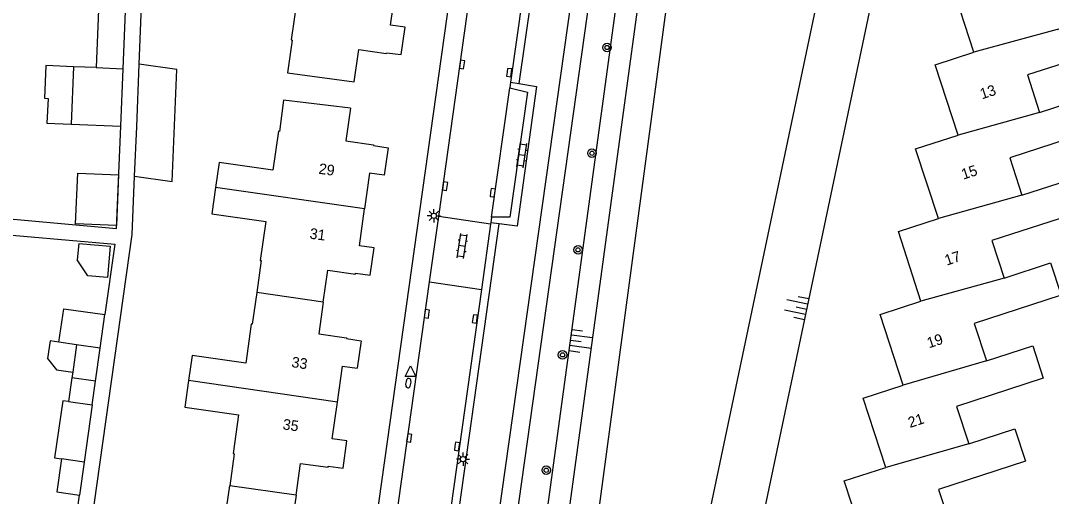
# Model space of a CAD drawing. Extents: x 128000 to 131008, y 398996 to 402500.
# Drawn here: x 128470.8 to 128567.7, y 399812.7 to 399857.4 of the extents above; entities that cross this region are included whole.
import ezdxf

# ---------------------------------------------------------------- set-up
doc = ezdxf.new("R2010")
doc.units = 0
for name, color, linetype in [('gg-afsc-erfafscheiding', 7, 'Continuous'), ('gg-anno-huisnummerreeks BGT', 7, 'Continuous'), ('gg-bbg-gedigitaliseerde bebouwing', 7, 'Continuous'), ('gg-bbg-gedigitaliseerde bijgebouw', 7, 'Continuous'), ('gg-bbg-hoofdgebouw', 7, 'Continuous'), ('gg-bbg-luifel en loopbrug', 7, 'Continuous'), ('gg-bbg-tussenscheiding', 7, 'Continuous'), ('gg-knt-BGT kruinlijn', 7, 'Continuous'), ('gg-knt-verharding', 7, 'Continuous'), ('gg-knt-verharding nz', 7, 'Continuous'), ('gg-kntw-beschoeiing', 7, 'Continuous'), ('gt-grn-groengrens', 7, 'Continuous'), ('gt-symb-boom', 7, 'Continuous'), ('gt-symb-brandkraan', 7, 'Continuous'), ('gt-symb-klinker verharding', 7, 'Continuous'), ('gt-symb-kolk', 7, 'Continuous'), ('gt-symb-lichtmast', 7, 'Continuous'), ('gt-symb-talud symbool', 7, 'Continuous'), ('gt-symb-waterafsluiter', 7, 'Continuous')]:
    doc.layers.add(name, color=color, linetype=linetype)

# ---------------------------------------------------------------- blocks, each defined once
blk = doc.blocks.new('gt0-BOOM')
at = {"layer": 'gt-symb-boom'}
for radius in [0.4, 0.2]:
    blk.add_circle((0, 0), radius, dxfattribs=at)
blk = doc.blocks.new('gt0-TALUD_1')
at = {"layer": 'gt-symb-talud symbool'}
for p, q in [((-1, -1), (-1, 0)), ((-0.5, -2), (-0.5, 0)), ((0.5, -2), (0.5, 0)), ((1, -1), (1, 0)), ((0, -1), (0, 0))]:
    blk.add_line(p, q, dxfattribs=at)
blk = doc.blocks.new('gt0-KOLK')
at = {"layer": 'gt-symb-kolk'}
blk.add_lwpolyline([(0, 0), (0.375, 0), (0.375, 0.4), (-0.375, 0.4), (-0.375, 0), (0, 0)], dxfattribs=at)
blk = doc.blocks.new('gt0-KL1')
at = {"layer": 'gt-symb-klinker verharding'}
for p, q in [((-1.15, 0.3), (1.15, 0.3)), ((-1, -0.3), (-1, 0.3)), ((-0.5, 0.3), (-0.5, 0.45)), ((0, -0.3), (0, 0.3)), ((0.5, 0.3), (0.5, 0.45)), ((1, -0.3), (1, 0.3)), ((-1.15, -0.3), (1.15, -0.3)), ((-0.5, -0.45), (-0.5, -0.3)), ((0.5, -0.45), (0.5, -0.3))]:
    blk.add_line(p, q, dxfattribs=at)
blk = doc.blocks.new('gt0-LMAST')
at = {"layer": 'gt-symb-lichtmast'}
for p, q in [((-0.182, 0.173), (-0.447, 0.438)), ((-0.005, 0.246), (-0.005, 0.621)), ((0.172, 0.173), (0.437, 0.438)), ((-0.255, -0.004), (-0.63, -0.004)), ((-0.182, -0.181), (-0.447, -0.446)), ((-0.005, -0.254), (-0.005, -0.629)), ((0.437, -0.446), (0.172, -0.181)), ((0.245, -0.004), (0.62, -0.004))]:
    blk.add_line(p, q, dxfattribs=at)
blk.add_circle((-0.005, -0.004), 0.25, dxfattribs=at)
blk = doc.blocks.new('gt0-BR')
at = {"layer": 'gt-symb-brandkraan'}
for centre, radius, start, end in [((-0.244, 0), 0.206, 107.56694, 252.43307), ((0.599, -2.664), 3, 106.89205, 107.56694), ((0, -0.691), 0.938, 73.10799, 106.89205), ((-0.599, -2.664), 3, 72.43309, 73.10799), ((0.244, 0), 0.206, 287.56695, 72.43309), ((0.599, 2.664), 3, 252.43307, 253.10797), ((0, 0.691), 0.938, 253.10797, 286.89206), ((-0.599, 2.664), 3, 286.89206, 287.56695)]:
    blk.add_arc(centre, radius, start, end, dxfattribs=at)
blk = doc.blocks.new('gt0-WAFSL')
at = {"layer": 'gt-symb-waterafsluiter'}
for p, q in [((-0.5, -0.333), (0, 0.667)), ((0, 0.667), (0.5, -0.333)), ((0.5, -0.333), (-0.5, -0.333))]:
    blk.add_line(p, q, dxfattribs=at)

msp = doc.modelspace()

# ---------------------------------------------------------------- linework, layer by layer
at = {"layer": 'gg-afsc-erfafscheiding'}
for p, q in [((128481.984, 399853.304), (128482.903, 399875.987)), ((128476.053, 399810.521), (128476.369, 399812.775))]:
    msp.add_line(p, q, dxfattribs=at)
for points in [[(128467.01, 399838.995), (128479.841, 399837.858), (128480.245, 399847.482)], [(128476.947, 399806.083), (128481.318, 399837.272), (128481.549, 399842.762)], [(128466.67, 399836.77), (128466.772, 399837.51), (128479.676, 399836.367), (128478.749, 399829.754)]]:
    msp.add_lwpolyline(points, dxfattribs=at)
at = {"layer": 'gg-bbg-gedigitaliseerde bebouwing'}
for points in [[(128492.082, 399862.461), (128491.73, 399859.963), (128496.783, 399859.251), (128496.267, 399855.585), (128496.366, 399855.571), (128495.931, 399852.498), (128502.186, 399851.624)], [(128501.822, 399849.16), (128495.534, 399849.926), (128495.16, 399846.977), (128495.062, 399846.989), (128494.538, 399843.329), (128489.493, 399844.052), (128489.165, 399841.7)], [(128489.165, 399841.7), (128488.819, 399839.22), (128493.867, 399838.511), (128493.354, 399834.858), (128493.453, 399834.845), (128493.032, 399831.846)], [(128493.032, 399831.846), (128492.611, 399828.846), (128492.512, 399828.86), (128491.998, 399825.197), (128486.949, 399825.906), (128486.618, 399823.551)], [(128486.618, 399823.551), (128486.268, 399821.056), (128491.325, 399820.342), (128490.809, 399816.683), (128490.908, 399816.669), (128490.485, 399813.669)], [(128484.053, 399805.353), (128484.388, 399807.738), (128489.445, 399807.024), (128489.962, 399810.683), (128490.061, 399810.669), (128490.485, 399813.669)]]:
    msp.add_lwpolyline(points, dxfattribs=at)
at = {"layer": 'gg-bbg-gedigitaliseerde bijgebouw'}
for p, q in [((128478.157, 399858.393), (128477.935, 399852.974)), ((128480.471, 399852.873), (128480.697, 399858.294)), ((128475.809, 399853.058), (128475.596, 399847.665)), ((128477.935, 399852.974), (128475.809, 399853.058)), ((128480.245, 399847.482), (128480.471, 399852.873)), ((128475.596, 399847.665), (128480.245, 399847.482)), ((128476.3, 399836.449), (128476.162, 399834.898)), ((128478.307, 399826.605), (128478.749, 399829.754)), ((128477.87, 399823.486), (128478.307, 399826.605)), ((128475.733, 399824.354), (128475.654, 399823.802)), ((128477.87, 399823.486), (128475.654, 399823.802)), ((128475.337, 399821.581), (128477.558, 399821.264)), ((128477.558, 399821.264), (128476.806, 399815.895)), ((128476.806, 399815.895), (128476.369, 399812.775))]:
    msp.add_line(p, q, dxfattribs=at)
for points in [[(128476.3, 399836.449), (128479.251, 399836.187), (128478.99, 399833.236), (128477.166, 399833.397), (128476.162, 399834.898)], [(128474.438, 399827.157), (128474.887, 399830.305), (128478.749, 399829.754)], [(128474.438, 399827.157), (128473.609, 399827.275), (128473.372, 399825.615), (128474.222, 399824.569), (128475.733, 399824.354)], [(128475.337, 399821.581), (128474.797, 399821.658), (128474.032, 399816.29), (128474.67, 399816.199)], [(128474.67, 399816.199), (128474.225, 399813.081), (128476.369, 399812.775)]]:
    msp.add_lwpolyline(points, dxfattribs=at)
at = {"layer": 'gg-bbg-hoofdgebouw'}
msp.add_line((128500.115, 399818.075), (128500.607, 399821.538), dxfattribs=at)
for points in [[(128560.406, 399854.419), (128558.311, 399860.927), (128562.158, 399862.189)], [(128502.186, 399851.624), (128502.611, 399854.666), (128505.198, 399854.302), (128505.206, 399854.381), (128506.595, 399854.209), (128506.972, 399856.79), (128505.596, 399856.975), (128506.082, 399860.447)], [(128568.26, 399856.55), (128572.67, 399857.97), (128573.63, 399854.9), (128565.45, 399852.3), (128566.6, 399848.76)], [(128558.941, 399846.641), (128556.78, 399853.25), (128560.406, 399854.419)], [(128566.6, 399848.76), (128570.99, 399850.21), (128571.96, 399847.15), (128563.79, 399844.48), (128564.94, 399840.98)], [(128501.822, 399849.16), (128501.407, 399846.102), (128503.991, 399845.731), (128503.989, 399845.646), (128505.373, 399845.432), (128505.011, 399842.873), (128503.631, 399843.064), (128503.161, 399839.687)], [(128557.082, 399838.79), (128554.943, 399845.325), (128558.941, 399846.641)], [(128564.94, 399840.98), (128569.31, 399842.41), (128570.28, 399839.36), (128562.12, 399836.71), (128563.27, 399833.17)], [(128499.274, 399830.937), (128499.694, 399833.922), (128502.306, 399833.559), (128502.312, 399833.652), (128503.698, 399833.462), (128504.058, 399836.019), (128502.679, 399836.221), (128503.161, 399839.687)], [(128555.449, 399831.022), (128553.329, 399837.558), (128557.082, 399838.79)], [(128563.27, 399833.17), (128567.63, 399834.61), (128568.63, 399831.58), (128560.46, 399828.92), (128561.6, 399825.41)], [(128499.274, 399830.937), (128498.853, 399827.951), (128501.455, 399827.575), (128501.452, 399827.505), (128502.83, 399827.285), (128502.465, 399824.725)], [(128553.783, 399823.112), (128551.621, 399829.759), (128555.449, 399831.022)], [(128561.6, 399825.41), (128565.95, 399826.81), (128566.93, 399823.77), (128558.78, 399821.11), (128559.93, 399817.6)], [(128500.607, 399821.538), (128501.088, 399824.921), (128502.465, 399824.725)], [(128552.153, 399815.382), (128550.02, 399821.903), (128553.783, 399823.112)], [(128559.93, 399817.6), (128564.28, 399819.01), (128565.26, 399815.98), (128557.1, 399813.31), (128558.25, 399809.8)], [(128496.722, 399812.783), (128497.137, 399815.769), (128499.73, 399815.421), (128499.75, 399815.505), (128501.153, 399815.315), (128501.501, 399817.878), (128500.115, 399818.075)], [(128550.386, 399807.563), (128548.243, 399814.118), (128552.153, 399815.382)], [(128496.722, 399812.783), (128496.307, 399809.796), (128498.905, 399809.431), (128498.9, 399809.336), (128500.274, 399809.139), (128499.91, 399806.575), (128498.52, 399806.758), (128498.04, 399803.341)]]:
    msp.add_lwpolyline(points, dxfattribs=at)
at = {"layer": 'gg-bbg-luifel en loopbrug'}
for p, q in [((128475.654, 399823.802), (128475.337, 399821.581)), ((128477.558, 399821.264), (128477.87, 399823.486))]:
    msp.add_line(p, q, dxfattribs=at)
for points in [[(128475.809, 399853.058), (128473.219, 399853.166), (128473.09, 399850.097), (128473.41, 399850.084), (128473.313, 399847.761), (128475.596, 399847.665)], [(128481.549, 399842.762), (128485.086, 399842.269), (128485.514, 399852.812), (128481.984, 399853.304)], [(128481.549, 399842.762), (128481.745, 399847.419), (128481.984, 399853.304)], [(128476.2, 399843.064), (128480.033, 399842.903), (128479.833, 399838.12), (128476, 399838.281), (128476.2, 399843.064)]]:
    msp.add_lwpolyline(points, dxfattribs=at)
at = {"layer": 'gg-bbg-tussenscheiding'}
for p, q in [((128568.26, 399856.55), (128560.406, 399854.419)), ((128477.935, 399852.974), (128480.471, 399852.873)), ((128566.6, 399848.76), (128558.941, 399846.641)), ((128503.161, 399839.687), (128489.165, 399841.7)), ((128564.94, 399840.98), (128557.082, 399838.79)), ((128563.27, 399833.17), (128555.449, 399831.022)), ((128499.274, 399830.937), (128493.032, 399831.846)), ((128476.099, 399826.92), (128474.438, 399827.157)), ((128476.099, 399826.92), (128475.733, 399824.354)), ((128478.307, 399826.605), (128476.099, 399826.92)), ((128561.6, 399825.41), (128553.783, 399823.112)), ((128500.607, 399821.538), (128486.618, 399823.551)), ((128559.93, 399817.6), (128552.153, 399815.382)), ((128476.806, 399815.895), (128474.67, 399816.199)), ((128496.722, 399812.783), (128490.485, 399813.669))]:
    msp.add_line(p, q, dxfattribs=at)
at = {"layer": 'gg-knt-BGT kruinlijn'}
for points in [[(128513.418, 399751.721), (128512.78, 399755.88), (128534.9, 399918.07), (128539.61, 399919.63), (128544.41, 399920.93), (128549.322, 399919.899)], [(128554.79, 399895.639), (128554.4, 399876.37), (128539.17, 399804.04), (128531.84, 399751.59), (128531.613, 399751.22)]]:
    msp.add_lwpolyline(points, dxfattribs=at)
at = {"layer": 'gg-knt-verharding'}
for p, q in [((128509.23, 399752.093), (128536.689, 399947.549)), ((128510.123, 399838.971), (128520.933, 399916.033)), ((128507.543, 399752.327), (128530.38, 399914.759)), ((128515.244, 399888.772), (128496.07, 399752.234)), ((128520.131, 399874.788), (128516.877, 399851.616)), ((128516.877, 399851.616), (128516.8, 399851.066)), ((128516.877, 399851.616), (128517.665, 399851.477)), ((128509.26, 399832.823), (128510.123, 399838.971)), ((128515.002, 399838.263), (128510.123, 399838.971)), ((128515.092, 399838.906), (128515.019, 399838.385)), ((128515.002, 399838.263), (128514.141, 399832.129)), ((128515.019, 399838.385), (128515.002, 399838.263)), ((128515.813, 399838.285), (128515.019, 399838.385)), ((128498.441, 399755.698), (128509.26, 399832.823)), ((128509.26, 399832.823), (128514.141, 399832.129)), ((128514.141, 399832.129), (128511.255, 399811.575))]:
    msp.add_line(p, q, dxfattribs=at)
for points in [[(128517.665, 399851.477), (128519.324, 399851.186), (128517.502, 399838.072), (128515.813, 399838.285)], [(128516.8, 399851.066), (128518.471, 399850.668), (128516.806, 399838.908), (128515.092, 399838.906)]]:
    msp.add_lwpolyline(points, dxfattribs=at)
at = {"layer": 'gg-knt-verharding nz'}
msp.add_line((128515.092, 399838.906), (128516.8, 399851.066), dxfattribs=at)
at = {"layer": 'gg-kntw-beschoeiing'}
for points in [[(128518.888, 399750.954), (128519.13, 399752.82), (128517.63, 399755.03), (128538.99, 399914.23)], [(128527.39, 399754.02), (128534.2, 399804.53), (128549.32, 399876.45), (128549.434, 399894.306)]]:
    msp.add_lwpolyline(points, dxfattribs=at)
at = {"layer": 'gt-grn-groengrens'}
for p, q in [((128520.923, 399874.678), (128517.665, 399851.477)), ((128512.046, 399811.457), (128515.813, 399838.285))]:
    msp.add_line(p, q, dxfattribs=at)
msp.add_lwpolyline([(128538.99, 399914.23), (128536.435, 399914.532), (128514.798, 399755.882), (128515.419, 399751.441)], dxfattribs=at)

# ---------------------------------------------------------------- block references
at = {"layer": 'gt-symb-boom'}
for p in [(128525.942, 399854.867), (128524.53, 399844.928), (128523.219, 399835.842), (128521.767, 399825.973), (128520.236, 399815.124)]:
    msp.add_blockref('gt0-BOOM', p, dxfattribs=at)
at = {"layer": 'gt-symb-brandkraan', "rotation": -97.58706907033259}
msp.add_blockref('gt0-BR', (128507.273, 399823.315), dxfattribs=at)
at = {"layer": 'gt-symb-klinker verharding'}
for p, rotation in [((128517.936, 399844.746), 82.01564691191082), ((128512.328, 399836.205), 82.00768607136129)]:
    msp.add_blockref('gt0-KL1', p, dxfattribs=dict(at, rotation=rotation))
at = {"layer": 'gt-symb-kolk'}
for p, rotation in [((128512.515, 399853.239), 82.00768606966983), ((128516.552, 399852.537), -97.99231392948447), ((128510.919, 399841.796), 82.00768607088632), ((128515.007, 399841.241), -97.99231392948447), ((128509.205, 399829.799), 82.00768607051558), ((128513.328, 399829.375), -97.9923139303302), ((128507.553, 399818.127), 82.00768607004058), ((128511.656, 399817.381), -97.99231392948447)]:
    msp.add_blockref('gt0-KOLK', p, dxfattribs=dict(at, rotation=rotation))
at = {"layer": 'gt-symb-lichtmast'}
for p in [(128509.673, 399839.043), (128512.415, 399816.173)]:
    msp.add_blockref('gt0-LMAST', p, dxfattribs=at)
at = {"layer": 'gt-symb-talud symbool'}
for p, xscale, yscale, rotation in [((128544.694, 399830.283), 1.00043840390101, 1.00043840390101, -101.88275886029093), ((128522.525, 399827.333), 1.0001529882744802, 1.0001529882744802, 82.24257421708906)]:
    msp.add_blockref('gt0-TALUD_1', p, dxfattribs=dict(at, xscale=xscale, yscale=yscale, rotation=rotation))
at = {"layer": 'gt-symb-waterafsluiter'}
msp.add_blockref('gt0-WAFSL', (128507.485, 399824.262), dxfattribs=at)

# ---------------------------------------------------------------- texts
at = {"layer": 'gg-anno-huisnummerreeks BGT'}
for s, rotation, p in [('13', 18, (128561.178, 399849.991)), ('29', 352.1, (128498.799, 399843.005)), ('15', 18.2, (128559.432, 399842.439)), ('31', 352.1, (128497.951, 399836.911)), ('17', 18, (128557.862, 399834.357)), ('19', 18, (128556.196, 399826.585)), ('33', 351.9, (128496.248, 399824.821)), ('21', 18.1, (128554.414, 399819.096)), ('35', 351.9, (128495.417, 399818.975))]:
    msp.add_text(s, height=1, rotation=rotation, dxfattribs=at).set_placement(p)

doc.saveas('drawing.dxf')
